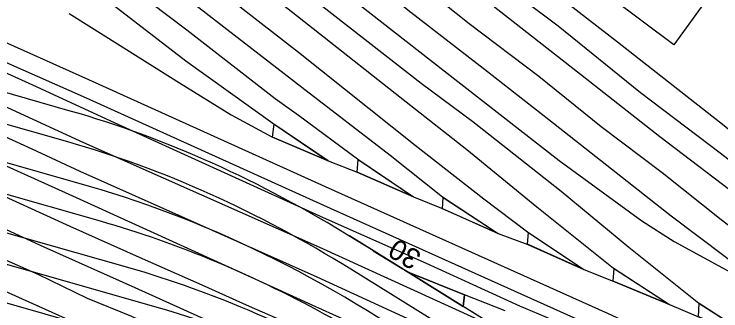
# Model space of a CAD drawing. Extents: x 6541740 to 6566395, y 5525066 to 5530361.
# Drawn here: x 6554019 to 6554071, y 5525359.6 to 5525381.5 of the extents above; entities that cross this region are included whole.
import ezdxf

# ---------------------------------------------------------------- set-up
doc = ezdxf.new("R2010")
doc.units = 0
for name, color, linetype in [('ps_wymiarowanie', 7, 'Continuous'), ('TOR_PRZEK_P-komponent', 7, 'Continuous'), ('TOR_PS_OPIS_O-opisy odwodnienia', 7, 'Continuous'), ('TOR_PS_OPIS_T-ukresy', 7, 'Continuous'), ('TOR_PS_T-rowy otwarte nieumocnione', 7, 'Continuous'), ('TOR_PS_T-wypelnienia', 7, 'Continuous')]:
    doc.layers.add(name, color=color, linetype=linetype)

msp = doc.modelspace()

# ---------------------------------------------------------------- linework, layer by layer
at = {"layer": 'ps_wymiarowanie'}
for p, q in [((6554067.531, 5525379.212), (6554059.076, 5525385.6)), ((6554070.129, 5525382.8), (6554067.531, 5525379.212))]:
    msp.add_line(p, q, dxfattribs=at)
at = {"layer": 'TOR_PRZEK_P-komponent'}
for p, q in [((6554023.156, 5525374.343), (6554011.756, 5525377.599)), ((6554022.974, 5525372.071), (6554011.872, 5525375.242)), ((6554024.565, 5525368.78), (6554012.014, 5525372.364)), ((6554025.393, 5525366.219), (6554012.129, 5525370.007)), ((6554027.394, 5525362.81), (6554012.271, 5525367.129)), ((6554080.022, 5525342.589), (6554043.683, 5525365.136)), ((6554045.147, 5525364.228), (6554043.965, 5525364.961)), ((6554029.561, 5525359.868), (6554012.388, 5525364.772)), ((6554051.772, 5525360.118), (6554045.147, 5525364.228)), ((6554045.43, 5525364.052), (6554047.999, 5525362.459)), ((6554053.967, 5525356.371), (6554043.784, 5525362.689)), ((6554052.137, 5525360.812), (6554047.999, 5525362.459)), ((6554047.999, 5525362.459), (6554052.054, 5525359.942)), ((6554052.137, 5525360.812), (6554047.999, 5525362.459)), ((6554031.931, 5525356.354), (6554012.53, 5525361.894)), ((6554052.054, 5525359.942), (6554052.137, 5525360.812)), ((6554055.138, 5525359.618), (6554052.137, 5525360.812)), ((6554068.16, 5525349.949), (6554051.772, 5525360.118))]:
    msp.add_line(p, q, dxfattribs=at)
msp.add_lwpolyline([(6554052.137, 5525360.812), (6554052.054, 5525359.942), (6554047.999, 5525362.459), (6554052.137, 5525360.812)], dxfattribs=at)
for centre, start_param in [((6554014.574, 5525132.208), 5.940969), ((6554014.393, 5525129.937), 5.940969), ((6554015.983, 5525126.645), 5.888794), ((6554016.811, 5525124.085), 5.971936), ((6554018.812, 5525120.676), 5.956581), ((6554020.979, 5525117.734), 6.039722)]:
    msp.add_ellipse(centre, major_axis=(-13.27, 244.668), ratio=0.510219, start_param=start_param, end_param=6.108872, dxfattribs=at)
at = {"layer": 'TOR_PS_OPIS_T-ukresy'}
for points in [[(6553957.813, 5525433.2), (6553961.117, 5525433.196), (6553964.314, 5525432.869), (6553967.513, 5525432.284), (6553970.866, 5525431.253), (6553976.039, 5525429.27), (6553981.131, 5525426.512), (6553983.523, 5525424.914), (6553987.657, 5525421.706), (6553994.16, 5525416.879), (6554011.971, 5525403.091), (6554019.672, 5525397.078), (6554031.018, 5525388.333), (6554041.029, 5525380.426), (6554047.855, 5525375.018), (6554052.316, 5525371.509), (6554057.464, 5525367.286), (6554063.102, 5525362.776), (6554067.222, 5525360.091)], [(6553957.262, 5525430.873), (6553962.474, 5525430.761), (6553966.831, 5525430.121), (6553970.661, 5525428.993), (6553974.234, 5525427.67), (6553978.753, 5525425.559), (6553981.584, 5525423.917), (6553986.28, 5525420.413), (6553991.01, 5525416.846), (6553995.763, 5525413.156), (6554002.166, 5525408.224), (6554010.834, 5525401.681), (6554019.12, 5525395.042), (6554025.174, 5525390.323), (6554030.932, 5525385.714), (6554039.938, 5525378.686), (6554048.513, 5525371.829), (6554053.578, 5525367.861), (6554056.782, 5525365.431), (6554060.911, 5525362.675)], [(6553959.109, 5525428.559), (6553964.052, 5525428.15), (6553969.389, 5525427.015), (6553972.875, 5525425.872), (6553978.758, 5525423.055), (6553982.366, 5525420.783), (6553987.29, 5525417.11), (6553993.916, 5525411.981), (6553999.736, 5525407.484), (6554007.653, 5525401.435), (6554011.997, 5525398.032), (6554019.95, 5525391.949), (6554023.986, 5525388.614), (6554030.774, 5525383.422), (6554040.186, 5525376.091), (6554046.681, 5525371.097), (6554050.525, 5525368.019), (6554054.611, 5525365.318)], [(6554042.13, 5525370.684), (6554038.064, 5525373.422), (6554031.657, 5525378.013), (6554024.275, 5525383.741), (6554019.25, 5525387.74), (6554011.493, 5525393.854), (6554002.279, 5525401.191), (6553992.62, 5525408.706), (6553984.264, 5525414.885), (6553981.998, 5525416.389), (6553977.571, 5525419.038), (6553973.695, 5525420.842), (6553967.417, 5525422.889), (6553963.409, 5525423.587), (6553955.607, 5525424.04)], [(6553996.772, 5525417.09), (6554001.489, 5525413.388), (6554005.853, 5525410.011), (6554008.926, 5525407.632), (6554012.636, 5525404.846), (6554020.918, 5525398.365), (6554028.899, 5525392.055), (6554033.246, 5525388.754), (6554040.957, 5525382.689), (6554048.967, 5525376.389), (6554052.758, 5525373.565), (6554059.263, 5525368.434), (6554064.235, 5525364.302), (6554069.38, 5525360.19), (6554073.476, 5525357.549)], [(6554007.768, 5525415.817), (6554013.629, 5525411.219), (6554020.078, 5525406.136), (6554024.432, 5525402.777), (6554030.164, 5525398.309), (6554036.481, 5525393.241), (6554042.34, 5525388.724), (6554048.781, 5525383.756), (6554052.477, 5525380.799), (6554057.6, 5525376.898), (6554062.191, 5525373.21), (6554066.688, 5525369.802), (6554071.004, 5525366.362), (6554074.916, 5525363.356), (6554078.337, 5525360.648), (6554082.666, 5525357.345), (6554086.646, 5525354.297), (6554089.137, 5525352.331), (6554092.594, 5525349.649), (6554096.636, 5525346.582)], [(6554005.478, 5525415.117), (6554009.969, 5525411.739), (6554015.226, 5525407.565), (6554020.189, 5525403.631), (6554024.299, 5525400.428), (6554029.474, 5525396.269), (6554034.44, 5525392.455), (6554039.606, 5525388.337), (6554041.919, 5525386.631), (6554048.198, 5525381.622), (6554053.842, 5525377.25), (6554058.344, 5525373.721), (6554062.96, 5525370.095), (6554067.335, 5525366.615), (6554071.321, 5525363.623), (6554075.244, 5525360.584), (6554078.081, 5525358.978), (6554079.345, 5525358.265), (6554082.495, 5525356.59), (6554086.646, 5525354.297)], [(6553988.815, 5525413.826), (6553992.868, 5525410.774), (6553996.359, 5525407.913), (6553999.716, 5525405.326), (6554003.381, 5525402.556), (6554006.415, 5525400.222), (6554011.764, 5525395.898), (6554016.46, 5525392.288), (6554019.793, 5525389.653), (6554023.924, 5525386.395), (6554027.749, 5525383.363), (6554031.733, 5525380.328), (6554038.217, 5525375.276), (6554039.936, 5525374.039), (6554044.37, 5525370.757), (6554048.384, 5525368.023)], [(6554004.449, 5525413.499), (6554008.345, 5525410.464), (6554012.13, 5525407.563), (6554016.471, 5525404.024), (6554020.432, 5525401.109), (6554023.748, 5525398.395), (6554028.395, 5525394.752), (6554032.723, 5525391.468), (6554035.988, 5525388.878), (6554039.954, 5525385.659), (6554041.479, 5525384.496), (6554050.66, 5525377.31), (6554059.094, 5525370.701), (6554065.181, 5525366.254), (6554067.559, 5525364.718), (6554071.11, 5525362.786), (6554075.241, 5525360.587)], [(6554033.552, 5525402.723), (6554047.033, 5525392.151), (6554063.385, 5525379.43), (6554071.229, 5525373.281), (6554074.278, 5525370.721), (6554075.65, 5525369.524), (6554077.758, 5525367.461), (6554083.708, 5525361.408)], [(6554043.053, 5525393.006), (6554048.65, 5525388.644), (6554053.874, 5525384.503), (6554059.029, 5525380.614), (6554065.093, 5525375.715), (6554070.93, 5525371.267), (6554075.489, 5525367.728), (6554079.718, 5525364.423), (6554083.708, 5525361.408)], [(6554093.395, 5525351.539), (6554089.357, 5525354.714), (6554086.546, 5525356.841), (6554083.41, 5525359.288), (6554076.78, 5525364.515), (6554072.744, 5525367.678), (6554066.495, 5525372.431), (6554060.68, 5525377.041), (6554052.344, 5525383.581), (6554042.766, 5525391.006)], [(6554023.088, 5525381.529), (6554025.774, 5525379.839), (6554031.188, 5525376.425), (6554034.999, 5525374.066), (6554037.973, 5525372.441), (6554042.13, 5525370.684), (6554044.261, 5525369.84), (6554048.384, 5525368.023), (6554050.567, 5525367.13), (6554054.611, 5525365.318), (6554056.807, 5525364.513), (6554060.911, 5525362.675), (6554063.076, 5525361.802), (6554067.222, 5525360.091), (6554069.345, 5525359.184), (6554073.549, 5525357.554), (6554076.135, 5525356.466), (6554080.948, 5525354.458), (6554084.79, 5525352.732), (6554089.474, 5525350.441), (6554092.536, 5525348.816), (6554096.636, 5525346.582), (6554099.245, 5525344.496)]]:
    msp.add_lwpolyline(points, dxfattribs=at)
for points in [[(6554042.13, 5525370.684), (6554038.02, 5525372.422), (6554038.149, 5525373.365)], [(6554048.384, 5525368.023), (6554044.249, 5525369.845), (6554044.337, 5525370.781)], [(6554054.611, 5525365.318), (6554050.531, 5525367.146), (6554050.587, 5525367.978)], [(6554060.911, 5525362.675), (6554056.766, 5525364.531), (6554056.854, 5525365.383)], [(6554067.222, 5525360.091), (6554063.076, 5525361.802), (6554063.152, 5525362.743)], [(6554073.476, 5525357.549), (6554069.345, 5525359.184), (6554069.394, 5525360.18)]]:
    msp.add_lwpolyline(points, close=True, dxfattribs=at)
at = {"layer": 'TOR_PS_T-rowy otwarte nieumocnione'}
for points in [[(6554026.155, 5525373.591), (6554020.683, 5525376.136), (6554006.613, 5525382.506), (6553993.509, 5525388.387)], [(6553994.789, 5525385.406), (6554006.437, 5525380.086), (6554011.388, 5525377.882), (6554024.143, 5525372.017), (6554041.481, 5525364.324), (6554057.888, 5525356.834), (6554063.29, 5525354.375), (6554071.212, 5525350.543), (6554073.626, 5525348.999), (6554076.156, 5525347.37), (6554080.209, 5525344.347)], [(6553994.607, 5525383.35), (6554006.265, 5525377.989), (6554020.346, 5525371.564), (6554023.876, 5525369.917), (6554041.285, 5525362.116), (6554054.9, 5525355.87), (6554057.605, 5525354.66), (6554071.298, 5525348.565), (6554076.059, 5525346.512), (6554080.209, 5525344.347)], [(6553987.858, 5525381.876), (6553992.146, 5525379.974), (6553996.995, 5525377.801), (6554001.253, 5525375.809), (6554006.482, 5525373.545), (6554010.017, 5525371.849), (6554013.695, 5525370.157), (6554018.034, 5525368.197), (6554023.123, 5525365.857), (6554028.226, 5525363.572), (6554032.831, 5525361.535), (6554036.321, 5525359.969), (6554038.782, 5525358.881), (6554045.577, 5525355.708), (6554050.121, 5525353.792), (6554054.801, 5525351.527), (6554060.07, 5525349.165), (6554064.441, 5525347.262), (6554068.386, 5525345.435), (6554073.375, 5525343.276), (6554078.221, 5525341.066), (6554082.94, 5525338.898), (6554085.768, 5525337.711)], [(6553985.973, 5525380.279), (6553991.241, 5525377.928), (6553996.179, 5525375.727), (6554001.421, 5525373.327), (6554006.078, 5525371.254), (6554011.719, 5525368.688), (6554016.572, 5525366.463), (6554021.22, 5525364.348), (6554027.917, 5525361.33), (6554033.278, 5525358.922), (6554038.626, 5525356.448), (6554045.284, 5525353.429), (6554049.912, 5525351.343), (6554054.21, 5525349.428), (6554058.938, 5525347.303), (6554065.22, 5525344.455), (6554069.776, 5525342.331), (6554074.442, 5525340.236), (6554078.591, 5525338.444)], [(6553996.081, 5525380.426), (6554006.058, 5525375.901), (6554023.056, 5525368.207), (6554028.239, 5525365.848), (6554034.53, 5525362.982), (6554041.185, 5525359.942), (6554044.679, 5525358.382), (6554053.188, 5525354.581), (6554057.442, 5525352.554), (6554060.988, 5525351.013), (6554064.616, 5525349.387), (6554070.141, 5525346.872), (6554076.058, 5525344.235), (6554080.482, 5525342.232), (6554085.938, 5525339.799)], [(6553986.218, 5525377.897), (6553987.151, 5525377.483), (6553991.925, 5525375.396), (6553997.126, 5525372.982), (6554000.54, 5525371.425), (6554005.438, 5525369.16), (6554010.232, 5525367.038), (6554015.215, 5525364.767), (6554020.768, 5525362.312), (6554024.397, 5525360.564), (6554027.654, 5525359.234), (6554032.724, 5525356.855), (6554038.32, 5525354.285), (6554045.078, 5525351.242), (6554049.079, 5525349.369), (6554055.849, 5525346.329), (6554060.996, 5525344.027), (6554063.778, 5525342.796), (6554067.914, 5525340.902), (6554072.07, 5525339.882), (6554074.402, 5525339.349), (6554078.591, 5525338.444)], [(6553986.15, 5525375.737), (6553987.015, 5525375.364), (6553990.338, 5525373.844), (6553994.472, 5525371.956), (6553999.13, 5525369.775), (6554002.686, 5525368.114), (6554005.47, 5525366.83), (6554010.575, 5525364.634), (6554013.958, 5525363.041), (6554018.144, 5525361.163), (6554023.279, 5525358.865), (6554027.555, 5525356.924), (6554033.066, 5525354.464), (6554038.205, 5525352.113), (6554044.391, 5525349.254), (6554048.922, 5525347.207), (6554053.5, 5525345.239), (6554058.781, 5525343.247), (6554063.724, 5525341.835), (6554067.914, 5525340.902)], [(6554096.098, 5525336.178), (6554093.747, 5525337.79), (6554087.412, 5525342.073), (6554073.946, 5525351.099), (6554068.211, 5525354.553), (6554065.43, 5525355.945), (6554058.076, 5525359.175), (6554056.223, 5525359.969), (6554049.349, 5525363.108), (6554041.783, 5525366.475), (6554033.969, 5525370.033), (6554026.155, 5525373.592)]]:
    msp.add_lwpolyline(points, dxfattribs=at)
at = {"layer": 'TOR_PS_T-wypelnienia'}
for points in [[(6554090.71, 5525348.591), (6554090.35, 5525347.067), (6554089.616, 5525345.881), (6554088.594, 5525345.411), (6554087.317, 5525345.56), (6554084.526, 5525346.576), (6554078.278, 5525349.802), (6554073.711, 5525352.969), (6554062.581, 5525358.023), (6554041.814, 5525367.39), (6554024.348, 5525375.285), (6554006.758, 5525383.102), (6554001.983, 5525385.369), (6554001.994, 5525385.873)], [(6554008.799, 5525383.727), (6554008.799, 5525383.727), (6554024.509, 5525376.663), (6554041.89, 5525368.783), (6554062.703, 5525359.433), (6554074.224, 5525354.126), (6554078.685, 5525350.992), (6554085.124, 5525347.707), (6554086.866, 5525347.3), (6554087.963, 5525347.344), (6554088.657, 5525347.53), (6554089.328, 5525348.073), (6554089.778, 5525349.08)]]:
    msp.add_lwpolyline(points, dxfattribs=at)

# ---------------------------------------------------------------- texts
at = {"layer": 'TOR_PS_OPIS_O-opisy odwodnienia'}
msp.add_text('30', height=1.5, rotation=148.9479, dxfattribs=at).set_placement((6554049.081, 5525363.858))

doc.saveas('drawing.dxf')
